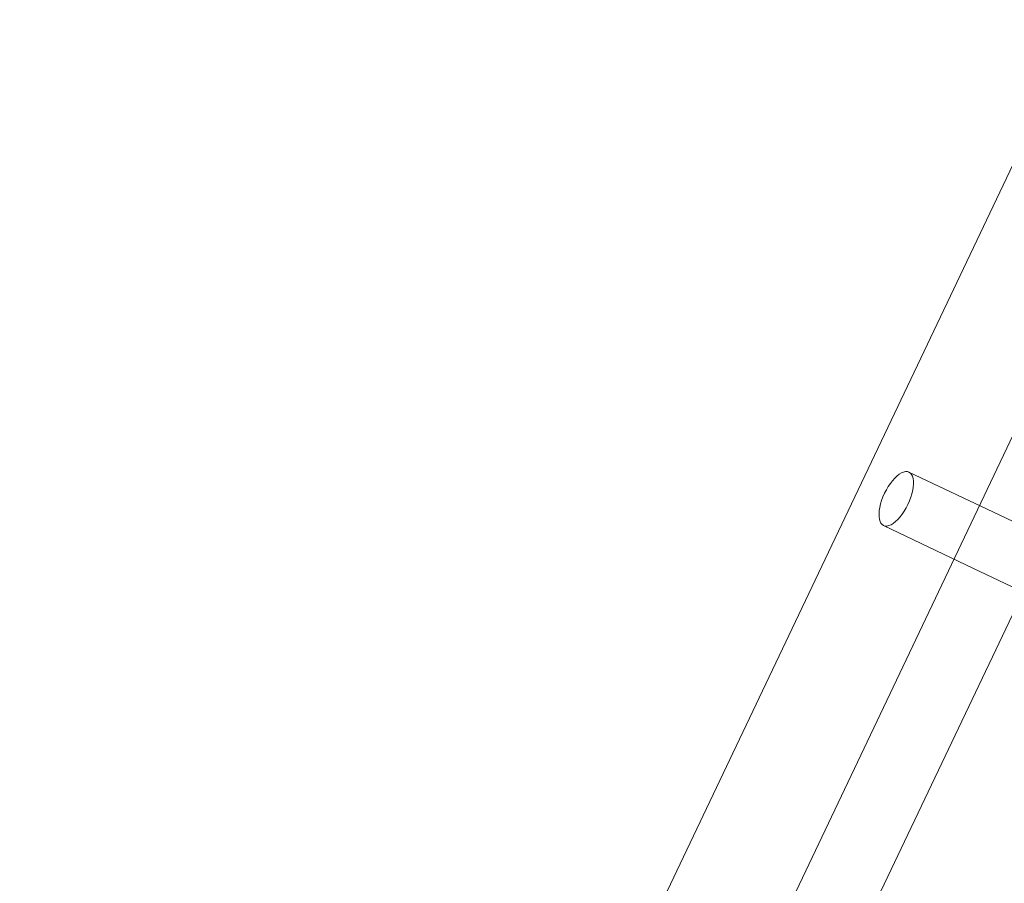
# Model space of a CAD drawing. Header units: millimetres. Extents: x -188930 to 271134, y -158090 to 283816.
# Tile 449 of 610: x 55046 to 55312, y 54011 to 54244. Entities that reach past the tile are written whole.
import ezdxf

# ---------------------------------------------------------------- set-up
doc = ezdxf.new("R2010")
doc.units = ezdxf.units.MM
doc.layers.add('I-FURN', color=30, linetype='Continuous', lineweight=9)
doc.layers.add('PZT_UTWARDZENIA', color=5, linetype='Continuous', lineweight=9)

# ---------------------------------------------------------------- blocks, each defined once
blk = doc.blocks.new('LARSLAJ_hamak - LARSLAJ_hamak-1781260-PZT-dwg')
at = {"layer": 'I-FURN'}
for p, q in [((-945.67, 518.54), (-945.67, -521.46)), ((-924.93, -521.46), (-924.93, 518.54)), ((-893.47, -521.46), (-893.47, 518.54)), ((-903.84, 6.54), (-930.82, 6.54)), ((-930.82, -9.46), (-903.84, -9.46))]:
    blk.add_line(p, q, dxfattribs=at)
at = {"layer": 'I-FURN', "flags": 128}
for points in [[(-3030.81, 6.54), (-2943.64, 6.54), (-2854.92, 6.54), (-2764.8, 6.54), (-2673.44, 6.54), (-2580.96, 6.54), (-2487.52, 6.54), (-2393.27, 6.54), (-2298.36, 6.54), (-2202.95, 6.54), (-2107.18, 6.54), (-2011.2, 6.54), (-1915.18, 6.54), (-1819.26, 6.54), (-1723.6, 6.54), (-1628.36, 6.54), (-1533.67, 6.54), (-1439.7, 6.54), (-1346.6, 6.54), (-1254.51, 6.54), (-1163.59, 6.54), (-1073.97, 6.54), (-985.8, 6.54), (-930.82, 6.54)], [(-930.82, -9.46), (-1017.99, -9.46), (-1106.71, -9.46), (-1196.83, -9.46), (-1288.2, -9.46), (-1380.67, -9.46), (-1474.11, -9.46), (-1568.36, -9.46), (-1663.27, -9.46), (-1758.68, -9.46), (-1854.46, -9.46), (-1950.43, -9.46), (-2046.45, -9.46), (-2142.37, -9.46), (-2238.03, -9.46), (-2333.28, -9.46), (-2427.96, -9.46), (-2521.93, -9.46), (-2615.03, -9.46), (-2707.12, -9.46), (-2798.04, -9.46), (-2887.66, -9.46), (-2975.83, -9.46), (-3030.81, -9.46)]]:
    blk.add_lwpolyline(points, dxfattribs=at)
at = {"layer": 'I-FURN'}
for start_param, end_param in [(4.712389, 7.853982), (1.570796, 4.712389)]:
    blk.add_ellipse((-903.84, -1.46), major_axis=(0, 8), ratio=0.437357, start_param=start_param, end_param=end_param, dxfattribs=at)

msp = doc.modelspace()

# ---------------------------------------------------------------- linework, layer by layer
at = {"layer": 'PZT_UTWARDZENIA'}
for centre, radius, start, end in [((59552.72, 60792.38), 12000, 159.94686, 262.671126), ((59552.72, 60792.38), 12000, 159.94686, 262.671126), ((59275.43, 60624.14), 10000, 158.651807, 263.428328), ((59275.43, 60624.14), 10000, 158.651807, 263.428328)]:
    msp.add_arc(centre, radius, start, end, dxfattribs=at)

# ---------------------------------------------------------------- block references
at = {"layer": 'I-FURN', "rotation": 154.5634422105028}
msp.add_blockref('LARSLAJ_hamak - LARSLAJ_hamak-1781260-PZT-dwg', (54466.32, 54501.43), dxfattribs=at)

doc.saveas('drawing.dxf')
